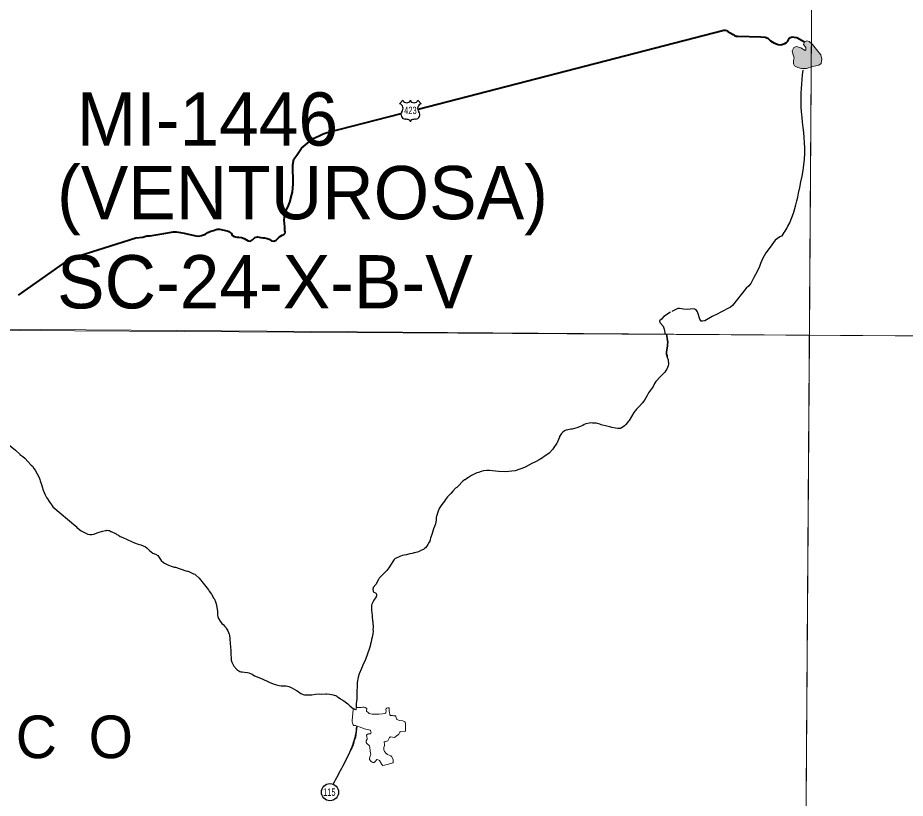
# Model space of a CAD drawing. Extents: x 553962 to 842807, y 8883888 to 9032388.
# Drawn here: x 611208 to 619535, y 8916524 to 8923850 of the extents above; entities that cross this region are included whole.
import ezdxf
from ezdxf.enums import TextEntityAlignment as Align

# ---------------------------------------------------------------- set-up
doc = ezdxf.new("R2010")
doc.units = 0
doc.header["$LTSCALE"] = 200
doc.layers.add('6', color=7, linetype='Continuous', lineweight=13)

msp = doc.modelspace()

# ---------------------------------------------------------------- hatches: boundary and pattern name
at = {"layer": '6'}
msp.add_hatch(color=256, dxfattribs=at).paths.add_polyline_path([(618590.4, 8923622.6), (618579.9, 8923599.2), (618603.3, 8923569.1), (618601.9, 8923550), (618595.2, 8923541.4), (618555.1, 8923567.6), (618516.4, 8923579.6), (618490.1, 8923569.1), (618473.9, 8923540.4), (618479.6, 8923509.8), (618492, 8923472.6), (618488.2, 8923448.2), (618485.8, 8923418.6), (618496.8, 8923398.6), (618526.4, 8923383.3), (618561.3, 8923372.8), (618610, 8923374.2), (618666.8, 8923390.9), (618723.7, 8923405.7), (618745.6, 8923421), (618754.2, 8923461.6), (618742.3, 8923501.7), (618701.7, 8923551.9), (618664, 8923597.7), (618633.9, 8923625.4), (618610.5, 8923632.6)])

# ---------------------------------------------------------------- linework, layer by layer
at = {"layer": '6', "lineweight": 25}
for p, q in [((614790.2, 8923043.1), (614822.1, 8923075.1)), ((614962, 8923075.1), (614994, 8923043.1))]:
    msp.add_line(p, q, dxfattribs=at)
at = {"layer": '6'}
for points in [[(607657.7, 8924743.3), (618663, 8924716.1), (618636, 8920869.6), (607600.8, 8920952.4)], [(618590.4, 8923622.6), (618579.9, 8923599.2), (618603.3, 8923569.1), (618601.9, 8923550), (618595.2, 8923541.4), (618555.1, 8923567.6), (618516.4, 8923579.6), (618490.1, 8923569.1), (618473.9, 8923540.4), (618479.6, 8923509.8), (618492, 8923472.6), (618488.2, 8923448.2), (618485.8, 8923418.6), (618496.8, 8923398.6), (618526.4, 8923383.3), (618561.3, 8923372.8), (618610, 8923374.2), (618666.8, 8923390.9), (618723.7, 8923405.7), (618745.6, 8923421), (618754.2, 8923461.6), (618742.3, 8923501.7), (618701.7, 8923551.9), (618664, 8923597.7), (618633.9, 8923625.4), (618610.5, 8923632.6)], [(618636, 8920869.6), (626625.7, 8920820.5), (626625.7, 8909822.1), (618558.7, 8909851.2)]]:
    msp.add_lwpolyline(points, close=True, dxfattribs=at)
for points in [[(618663, 8924716.1), (618558.3, 8909803.7), (618456.5, 8896026.7)], [(574684.9, 8921064.7), (596639.8, 8920989.8), (607636.3, 8920937.2), (626625.7, 8920820.5)], [(614483.2, 8917364.6), (614467.6, 8917375.6), (614463.6, 8917376.8), (614453.8, 8917377.7), (614444.2, 8917377.6), (614431.3, 8917375.7), (614385.4, 8917375.3), (614384, 8917372.7), (614382.5, 8917355.8), (614381.6, 8917353.6), (614380.6, 8917353), (614371.5, 8917357.8), (614364.5, 8917363.7), (614359.8, 8917365.4), (614357.8, 8917364.7), (614356.5, 8917361.6), (614356.1, 8917349.2), (614353.3, 8917329.6)], [(614353.3, 8917329.6), (614352.2, 8917322.5), (614345.4, 8917254.8), (614346.6, 8917239.4), (614349.3, 8917228.1), (614353.7, 8917214.1), (614355.6, 8917211.7), (614362.8, 8917207.7), (614378.2, 8917205), (614388.2, 8917198.8), (614393.1, 8917196.6), (614412.6, 8917194.1), (614462.2, 8917176.4), (614503.3, 8917166.5), (614515, 8917162.3), (614517.5, 8917160.8), (614518.9, 8917158.9), (614522.1, 8917148.6), (614522.7, 8917136.3), (614521.3, 8917132.7), (614518.9, 8917130.3), (614516.8, 8917129.5), (614495.6, 8917127.6), (614483, 8917118.2), (614480.4, 8917115.3), (614480.3, 8917112.9), (614487.5, 8917083.9), (614486.7, 8917078.9), (614477.9, 8917062.9), (614477.3, 8917052.7), (614478.1, 8917047.9), (614483, 8917038.8), (614487.4, 8917033.9), (614489.4, 8917030.1), (614498.1, 8917024.2), (614507.4, 8917015.4), (614511.4, 8917004.5), (614515.9, 8916965.9), (614518.6, 8916951.4), (614520.9, 8916933.1), (614519.2, 8916926.9), (614509.1, 8916901.4), (614507.7, 8916890.2), (614509.2, 8916886.2), (614519.8, 8916873.1), (614532.6, 8916862.9), (614541.2, 8916858.4), (614545.4, 8916858), (614550.8, 8916860.4), (614566.3, 8916872.1), (614577.3, 8916887.6), (614579.4, 8916887.7), (614596.1, 8916881.7), (614602.2, 8916877.5), (614623.1, 8916841.3), (614631.5, 8916834), (614635.1, 8916832.2), (614649.8, 8916834.1), (614675, 8916839.8), (614707.6, 8916850.7), (614717.6, 8916851.6), (614728.4, 8916856.1), (614731, 8916858.2), (614731.8, 8916860.8), (614732, 8916869.7), (614729, 8916885), (614724.2, 8916898.8), (614718.7, 8916911.5), (614709.1, 8916922.6), (614678.3, 8916934.4), (614666, 8916942.9), (614660.6, 8916947.7), (614651.9, 8916958.9), (614649.5, 8916963), (614644.2, 8916978.8), (614642.4, 8916992.8), (614642.8, 8916999.8), (614647.8, 8917020.1), (614649, 8917032.2), (614648.6, 8917035.4), (614644.7, 8917046.4), (614644.5, 8917049.5), (614646.4, 8917051.6), (614655.8, 8917055.8), (614670.9, 8917058.1), (614670.9, 8917058.1), (614679.8, 8917064), (614686.2, 8917073.9), (614695.3, 8917094), (614698.4, 8917097.6), (614703.1, 8917098.5), (614706.9, 8917100.2), (614741.6, 8917095.3), (614745.8, 8917095.9), (614752.8, 8917099), (614760.2, 8917105.8), (614781.6, 8917121.4), (614783.9, 8917125), (614792.6, 8917144.4), (614795.2, 8917147.3), (614803.3, 8917150.6)], [(614353.3, 8917329.6), (614352.2, 8917322.5), (614345.4, 8917254.8), (614346.6, 8917239.4), (614349.3, 8917228.1), (614353.7, 8917214.1), (614355.6, 8917211.7), (614362.8, 8917207.7), (614378.2, 8917205), (614388.2, 8917198.8), (614393.1, 8917196.6), (614412.6, 8917194.1), (614462.2, 8917176.4), (614503.3, 8917166.5), (614515, 8917162.3), (614517.5, 8917160.8), (614518.9, 8917158.9), (614522.1, 8917148.6), (614522.7, 8917136.3), (614521.3, 8917132.7), (614518.9, 8917130.3), (614516.8, 8917129.5), (614495.6, 8917127.6), (614483, 8917118.2), (614480.4, 8917115.3), (614480.3, 8917112.9), (614487.5, 8917083.9), (614486.7, 8917078.9), (614477.9, 8917062.9), (614477.3, 8917052.7), (614478.1, 8917047.9), (614483, 8917038.8), (614487.4, 8917033.9), (614489.4, 8917030.1), (614498.1, 8917024.2), (614507.4, 8917015.4), (614511.4, 8917004.5), (614515.9, 8916965.9), (614518.6, 8916951.4), (614520.9, 8916933.1), (614519.2, 8916926.9), (614509.1, 8916901.4), (614507.7, 8916890.2), (614509.2, 8916886.2), (614519.8, 8916873.1), (614532.6, 8916862.9), (614541.2, 8916858.4), (614545.4, 8916858), (614550.8, 8916860.4), (614566.3, 8916872.1), (614577.3, 8916887.6), (614579.4, 8916887.7), (614596.1, 8916881.7), (614602.2, 8916877.5), (614623.1, 8916841.3), (614631.5, 8916834), (614635.1, 8916832.2), (614649.8, 8916834.1), (614675, 8916839.8), (614707.6, 8916850.7), (614717.6, 8916851.6), (614728.4, 8916856.1), (614731, 8916858.2), (614731.8, 8916860.8), (614732, 8916869.7), (614729, 8916885), (614724.2, 8916898.8), (614718.7, 8916911.5), (614709.1, 8916922.6), (614678.3, 8916934.4), (614666, 8916942.9), (614660.6, 8916947.7), (614651.9, 8916958.9), (614649.5, 8916963), (614644.2, 8916978.8), (614642.4, 8916992.8), (614642.8, 8916999.8), (614647.8, 8917020.1), (614649, 8917032.2), (614648.6, 8917035.4), (614644.7, 8917046.4), (614644.5, 8917049.5), (614646.4, 8917051.6), (614655.8, 8917055.8), (614670.9, 8917058.1), (614670.9, 8917058.1), (614679.8, 8917064), (614686.2, 8917073.9), (614695.3, 8917094), (614698.4, 8917097.6), (614703.1, 8917098.5), (614706.9, 8917100.2), (614741.6, 8917095.3), (614745.8, 8917095.9), (614752.8, 8917099), (614760.2, 8917105.8), (614781.6, 8917121.4), (614783.9, 8917125), (614792.6, 8917144.4), (614795.2, 8917147.3), (614803.3, 8917150.6)], [(614754.6, 8917297.1), (614733.7, 8917298.2), (614724.5, 8917300), (614706.9, 8917300.4), (614702, 8917302.9), (614698.8, 8917306.7), (614697.9, 8917309.7), (614696.4, 8917329.6), (614694, 8917343.6), (614693.5, 8917367.8), (614692.8, 8917370.2), (614690.8, 8917372), (614681.8, 8917371.7), (614672.2, 8917370.2), (614669.4, 8917368.8), (614666.2, 8917365.5), (614663.2, 8917356.2), (614663.8, 8917341.7), (614663.2, 8917328.7), (614662.2, 8917325.2), (614660, 8917322.9), (614651.8, 8917318.6), (614629, 8917315.1), (614600.7, 8917313.7), (614533.6, 8917313.3), (614519, 8917315.1), (614506.1, 8917319.2), (614494.5, 8917328), (614481.7, 8917339.9), (614481.1, 8917343.5), (614483.2, 8917364.6)], [(614803.3, 8917150.6), (614839.9, 8917152.8), (614843, 8917153.9), (614845.1, 8917157.9), (614846.9, 8917168.8), (614846.5, 8917221.4), (614842.3, 8917237.2), (614839.1, 8917240.5), (614821.9, 8917248.8), (614788.1, 8917253), (614766.1, 8917266), (614762.5, 8917269.1), (614757.1, 8917276.5), (614755.7, 8917295), (614754.6, 8917297.1), (614754.6, 8917297.1)], [(614803.3, 8917150.6), (614839.9, 8917152.8), (614843, 8917153.9), (614845.1, 8917157.9), (614846.9, 8917168.8), (614846.5, 8917221.4), (614842.3, 8917237.2), (614839.1, 8917240.5), (614821.9, 8917248.8), (614788.1, 8917253), (614766.1, 8917266), (614762.5, 8917269.1), (614757.1, 8917276.5), (614755.7, 8917295), (614754.6, 8917297.1), (614754.6, 8917297.1)]]:
    msp.add_lwpolyline(points, dxfattribs=at)
at = {"layer": '6', "lineweight": 40}
for points in [[(614964.2, 8922992.9), (617832.6, 8923732.6), (617846.7, 8923732.8), (617858.9, 8923730.9), (617871.2, 8923721), (617893.7, 8923707.2), (617921.3, 8923691.5), (617934.6, 8923682.6), (617949.8, 8923677.8), (617965, 8923676), (618178.8, 8923671.4), (618220.3, 8923669), (618246.8, 8923657.3), (618269.5, 8923633.4), (618301.1, 8923613.7), (618341.8, 8923600.2), (618367.2, 8923594.5), (618405.5, 8923607.3), (618420.6, 8923616.6), (618432.5, 8923630.9), (618446.4, 8923654.4), (618458.4, 8923663.7), (618473.5, 8923670), (618492.7, 8923668.3), (618517.1, 8923664.6), (618591.3, 8923622.3)], [(611214.5, 8921246.7), (611690.9, 8921581.7), (611739.2, 8921604.7), (611780.6, 8921615.4), (612315.8, 8921783.7), (612380.5, 8921791.8), (612418.8, 8921801.5), (612446.2, 8921801.9), (612579.5, 8921823.3), (612649.2, 8921836.5), (612665.4, 8921838.8), (612696.8, 8921839.3), (612734.3, 8921834.8), (612769.8, 8921828.3), (612794.3, 8921820.6), (612836.9, 8921811.2), (612878.6, 8921802.8), (612904.9, 8921800.2), (612931.2, 8921805.6), (612968.5, 8921819.4), (612991.5, 8921833.9), (613020.7, 8921847.5), (613043.9, 8921853.9), (613078.2, 8921864.6), (613100.5, 8921863.9), (613172.6, 8921848.9), (613187.9, 8921842.1), (613203.2, 8921832.2), (613213.5, 8921824.3), (613217.6, 8921816.3), (613223.8, 8921806.3), (613239.2, 8921795.4), (613263.6, 8921790.7), (613283.8, 8921790), (613306.2, 8921786.3), (613333.6, 8921777.7), (613370.4, 8921757.1), (613391.7, 8921751.3), (613410.8, 8921764.8), (613432.7, 8921788.4), (613459, 8921792.8), (613487.4, 8921786.2), (613506.7, 8921785.5), (613523.9, 8921782.7), (613547.3, 8921778.1), (613567.7, 8921770.3), (613590.2, 8921755.5), (613610.5, 8921752.8), (613631.6, 8921763.2), (613655.6, 8921783.8), (613674.6, 8921799.3), (613688.6, 8921808.6), (613703.7, 8921814.9), (613713.7, 8921824.2), (613717.6, 8921837.4), (613713.3, 8921852.5), (613712.8, 8921885.8), (613707.8, 8921948.4), (613715.8, 8922026.4), (613743.5, 8922073.3), (613761, 8922118.1), (613780.1, 8922192.2), (613785.2, 8922213.2), (613792, 8922289.4), (613792.2, 8922338.9), (613787.9, 8922425.8), (613790.3, 8922468.3), (613797.6, 8922523), (613826.5, 8922560.8), (613869.1, 8922624.2), (613980.1, 8922716.9), (614036.5, 8922740.1), (614074.7, 8922760.9), (614109.9, 8922772.6), (614804.5, 8922951.7)]]:
    msp.add_lwpolyline(points, dxfattribs=at)
at = {"layer": '6', "lineweight": 25}
for points in [[(618385.8, 8921803.1), (618379.3, 8921802.6), (618357.2, 8921792.1), (618316.2, 8921761.1), (618268.5, 8921697.7), (618226.7, 8921644.5), (618197.2, 8921585.4), (618177.6, 8921543.6), (618164, 8921504), (618129.5, 8921438.8), (618113.7, 8921413.2), (618101.9, 8921385.8), (618086.1, 8921356.2), (618063.2, 8921330.6), (618043.2, 8921312), (617913, 8921148.2), (617895, 8921131.8), (617799.5, 8921081.7), (617778.4, 8921071.3), (617725.1, 8921044.2), (617655.8, 8921005.7), (617632.6, 8921001.2), (617620.5, 8921001), (617607, 8921022.1), (617592.1, 8921070.3), (617586.7, 8921090.5), (617572.3, 8921107.4), (617556, 8921116.3), (617517.5, 8921115.6), (617491.2, 8921112.2), (617455.8, 8921114.7), (617418.2, 8921122.1), (617400, 8921119.8), (617381.9, 8921110.4), (617345.8, 8921092.5)], [(617334.2, 8921086.1), (617270.4, 8921047), (617247.5, 8921019.3), (617230.5, 8921004.9), (617231.8, 8920988.8), (617263.7, 8920954.9), (617272.2, 8920926.8), (617283, 8920878)], [(617303, 8920665.4), (617309.3, 8920639.1), (617311.5, 8920622.3), (617313.5, 8920613.9), (617313.6, 8920598.5), (617309.4, 8920583), (617298.1, 8920552.1), (617290.2, 8920537.8), (617278.2, 8920522.3), (617239.5, 8920482.6), (617196.2, 8920435), (617188.5, 8920425.5), (617182.5, 8920416.2), (617169.7, 8920388.5), (617163.2, 8920380.5), (617127.8, 8920330.6), (617112.8, 8920304.9), (617101.5, 8920282.3), (617087.7, 8920260.7), (617065.5, 8920231.4), (617042.8, 8920204.7), (617013.1, 8920175.2), (617003.5, 8920164.7), (616988.6, 8920143.8), (616945.6, 8920070.1), (616939.6, 8920064.2), (616914.7, 8920032.8), (616900.5, 8920019.1), (616878.8, 8920003.5), (616863.5, 8919995.6), (616858.6, 8919994.5), (616837.8, 8919993.2), (616816.9, 8919996.3), (616783.4, 8920002.8), (616773, 8920006.6), (616763.5, 8920011.1), (616735.6, 8920015.5), (616683.6, 8920028.8), (616669.3, 8920035.2), (616647.7, 8920042.1), (616635, 8920043.9), (616602.2, 8920045.9), (616583.8, 8920046.3), (616574.1, 8920045.7), (616539, 8920038.2), (616523, 8920032.3), (616509.2, 8920023.2), (616495.5, 8920017.5)], [(616495.5, 8920017.5), (616453.3, 8920000), (616409.4, 8919988.9), (616397.5, 8919986.6), (616384.8, 8919985.4), (616353, 8919979.2), (616343.8, 8919975.8), (616333.6, 8919969.7), (616322.5, 8919960.4), (616311.1, 8919948.7), (616302.5, 8919938.1), (616291.5, 8919919.8), (616291, 8919912.9), (616282.8, 8919891.9), (616271.9, 8919869.4), (616271.1, 8919865.5), (616268.5, 8919861.9), (616266.1, 8919856.8), (616238.5, 8919814.9), (616227.3, 8919799.4), (616193, 8919764.1), (616173.5, 8919748.5), (616148.1, 8919730.4), (616131, 8919720.4), (616100.8, 8919700.3), (616073.8, 8919685.1), (616060.5, 8919679.7), (616039.2, 8919669)], [(610989.7, 8919925.2), (611098.4, 8919862.7), (611123, 8919843.5), (611135.6, 8919830.6), (611185.4, 8919791.8), (611226, 8919753.4), (611227.9, 8919750.7), (611254.6, 8919731.6), (611274, 8919715.5), (611334.2, 8919651.6), (611344.9, 8919639.3), (611360, 8919618.6), (611370.7, 8919602.3), (611407.8, 8919535.5), (611413.8, 8919514.2), (611418, 8919503.3), (611429.4, 8919467.6), (611437.3, 8919447.9), (611446.9, 8919416.8), (611465.8, 8919371.6)], [(616039.2, 8919669), (615963.3, 8919626.9), (615874.3, 8919597.3), (615786, 8919586), (615718.6, 8919590.7), (615634.3, 8919599.2), (615608.5, 8919599.2), (615576.6, 8919596), (615554.8, 8919590.4), (615530.2, 8919581.5), (615515.4, 8919577.2), (615465.2, 8919552.7), (615436.7, 8919533.6), (615420.6, 8919524.9), (615405.8, 8919513.6), (615400, 8919511.3), (615384.8, 8919499.5), (615340.1, 8919452.8), (615328, 8919441.6), (615316.8, 8919433.2), (615291.1, 8919406.3), (615270.9, 8919383.5), (615241.8, 8919353.8), (615220.6, 8919327.1), (615210.8, 8919311.4), (615187.3, 8919281.6), (615162.8, 8919242), (615149.2, 8919208.9), (615137.5, 8919168), (615134.8, 8919161.3), (615133.6, 8919146.7), (615134.7, 8919133.5), (615126.3, 8919098.2), (615118.1, 8919074.2), (615109.5, 8919052.6), (615097.1, 8919008.6), (615080.7, 8918964.7), (615078, 8918952), (615073.3, 8918936.3), (615067.9, 8918928.8), (615056.1, 8918905.9)], [(611465.8, 8919371.6), (611476.9, 8919345.1), (611479.5, 8919342.7), (611508.7, 8919298.4), (611528.6, 8919273.8), (611536.4, 8919259)], [(611536.4, 8919259), (611753.5, 8919076.8), (611755.2, 8919073), (611761.1, 8919065.5), (611773.8, 8919054.2), (611802.2, 8919035.3), (611833, 8919017.3), (611858.2, 8919004.8), (611866.1, 8919002.4), (611884.7, 8919000), (611901.9, 8918999.7), (611921, 8919002.9), (611932.1, 8919006.5), (611951.6, 8919014.3), (611971.8, 8919020.1), (611994.5, 8919028.2), (612003.8, 8919030.8), (612029.9, 8919036)], [(612029.9, 8919036), (612040.2, 8919038.1), (612047.4, 8919038.5), (612058.4, 8919036.9)], [(612058.4, 8919036.9), (612068.4, 8919035.4), (612079.1, 8919029), (612083.1, 8919027)], [(612083.1, 8919027), (612129.9, 8919004.2), (612137, 8918999.2), (612151.9, 8918992.2), (612169.6, 8918981.6), (612192.6, 8918970.1), (612274.7, 8918934.8), (612302.5, 8918921.1), (612336.9, 8918907.4), (612362.6, 8918900.8), (612405.6, 8918882.2), (612421.5, 8918871.9), (612438.8, 8918856.4), (612446.9, 8918846), (612459.3, 8918835.4), (612476.1, 8918824.3), (612499.9, 8918813.2), (612520.9, 8918801.1), (612545.9, 8918764.4), (612552.3, 8918756.7), (612574.4, 8918737.1), (612585.4, 8918729.8), (612621.2, 8918712.9), (612657.1, 8918698.9), (612675.5, 8918694.1), (612687.4, 8918691.8), (612785.1, 8918658.3), (612798.6, 8918656.1), (612805.9, 8918654), (612857.6, 8918631.4), (612868.1, 8918625.6), (612877.8, 8918618.5), (612906.6, 8918592), (612925, 8918571.6), (612936, 8918557.8)], [(615056.1, 8918905.9), (615045.1, 8918890.3), (615043.1, 8918886.4), (615040.6, 8918884.2), (615033.4, 8918874.7), (615025.2, 8918866.7), (615016.3, 8918860), (614996.2, 8918850.8), (614976, 8918839.6), (614959.7, 8918832.5), (614928.1, 8918826.1), (614907.5, 8918820.6), (614886.8, 8918817.4), (614854.4, 8918809.5), (614834.5, 8918806.1), (614813.7, 8918801.4), (614759.1, 8918777.8)], [(614759.1, 8918777.8), (614749.1, 8918773.5), (614739.6, 8918764.2), (614725.9, 8918746.1), (614712.8, 8918722.4), (614690.3, 8918685.3), (614670.7, 8918662.7), (614657.6, 8918649.8), (614630.2, 8918619.6), (614617.7, 8918607.8), (614599.4, 8918588.3), (614592.2, 8918578.2), (614566.7, 8918530.9), (614544.1, 8918501.6), (614541.6, 8918495.7), (614540.2, 8918484.7), (614541.4, 8918466.5), (614543.3, 8918464.1), (614550.3, 8918458.5), (614564, 8918453.3), (614567, 8918450.8), (614571.2, 8918444.2), (614573.7, 8918435.3), (614575.3, 8918425), (614571.8, 8918413.4), (614549.4, 8918381.8), (614539.5, 8918365.2), (614530.1, 8918343.9), (614527.7, 8918332.9), (614527.2, 8918311.5), (614528.1, 8918290.9), (614531, 8918261.4), (614534.3, 8918240.8), (614534.5, 8918229.7), (614537.8, 8918190), (614539.5, 8918178.1), (614542.1, 8918126.6), (614541, 8918106.7), (614541.7, 8918093.4), (614539.3, 8918065.4), (614533.7, 8918034.5), (614528.6, 8918013.8), (614524.9, 8917992.4), (614519, 8917971.8), (614514.6, 8917951.2), (614508.3, 8917932), (614488.8, 8917879.7), (614470.7, 8917825.6), (614446.7, 8917773.9), (614446.7, 8917773.9), (614434.9, 8917740.8), (614412.3, 8917691.4), (614401.7, 8917659.5), (614394, 8917611.3), (614393.1, 8917598.4)], [(614759.1, 8918777.8), (614749.1, 8918773.5), (614739.6, 8918764.2), (614725.9, 8918746.1), (614712.8, 8918722.4), (614690.3, 8918685.3), (614670.7, 8918662.7), (614657.6, 8918649.8), (614630.2, 8918619.6), (614617.7, 8918607.8), (614599.4, 8918588.3), (614592.2, 8918578.2), (614566.7, 8918530.9), (614544.1, 8918501.6), (614541.6, 8918495.7), (614540.2, 8918484.7), (614541.4, 8918466.5), (614543.3, 8918464.1), (614550.3, 8918458.5), (614564, 8918453.3), (614567, 8918450.8), (614571.2, 8918444.2), (614573.7, 8918435.3), (614575.3, 8918425), (614571.8, 8918413.4), (614549.4, 8918381.8), (614539.5, 8918365.2), (614530.1, 8918343.9), (614527.7, 8918332.9), (614527.2, 8918311.5), (614528.1, 8918290.9), (614531, 8918261.4), (614534.3, 8918240.8), (614534.5, 8918229.7), (614537.8, 8918190), (614539.5, 8918178.1), (614542.1, 8918126.6), (614541, 8918106.7), (614541.7, 8918093.4), (614539.3, 8918065.4), (614533.7, 8918034.5), (614528.6, 8918013.8), (614524.9, 8917992.4), (614519, 8917971.8), (614514.6, 8917951.2), (614508.3, 8917932), (614488.8, 8917879.7), (614470.7, 8917825.6), (614446.7, 8917773.9), (614446.7, 8917773.9), (614434.9, 8917740.8), (614412.3, 8917691.4), (614401.7, 8917659.5), (614394, 8917611.3), (614393.1, 8917598.4)], [(612936, 8918557.8), (612997.1, 8918481.3), (613005, 8918467.7), (613025.2, 8918438.3), (613047.6, 8918398.7), (613052.8, 8918391), (613064.5, 8918366.6), (613070.3, 8918348.4), (613074, 8918332.2), (613082.4, 8918279.6), (613082, 8918256.2), (613082.6, 8918242.6), (613082.6, 8918242.6), (613085.9, 8918229.9), (613092.8, 8918212.1), (613108.1, 8918184.7), (613124.2, 8918164.5), (613133.9, 8918154.5), (613150.9, 8918135)], [(613150.9, 8918135), (613159.7, 8918124.9), (613162.5, 8918119.3), (613168.8, 8918110.8), (613178.8, 8918093.6), (613191.7, 8918064.1), (613195.4, 8918050.9), (613199.4, 8918022.9), (613201.6, 8917972), (613205.7, 8917947.5), (613206.9, 8917904.5), (613206.3, 8917894.3), (613211.1, 8917820.5), (613217.9, 8917799.9), (613227.3, 8917781), (613236.9, 8917763.9), (613262.2, 8917731.7), (613265.1, 8917729.8)], [(613265.1, 8917729.8), (613282.1, 8917718.9), (613293.1, 8917714.2), (613301.3, 8917711.7), (613313.8, 8917709.3), (613335.9, 8917707.7), (613362.5, 8917703.3), (613375, 8917699.4), (613406.2, 8917686.8), (613430.6, 8917674), (613454.4, 8917663), (613508.8, 8917641.6), (613554.7, 8917619.3), (613574.2, 8917611.6)], [(613574.2, 8917611.6), (613613.8, 8917596), (613636.9, 8917588), (613660.8, 8917581.6), (613679.3, 8917578), (613727.2, 8917578), (613739.2, 8917575.8), (613750.4, 8917572.4), (613774.2, 8917562.3), (613796.5, 8917551.9), (613828.6, 8917532.1), (613862.7, 8917507.3), (613887.1, 8917497), (613898.3, 8917495.2), (613919.8, 8917493.1), (613942.2, 8917493.4), (613967.8, 8917495.2), (614003.2, 8917499.8), (614037.7, 8917502.2), (614054.5, 8917501.7), (614098.7, 8917504.8), (614109.1, 8917504.6), (614135.4, 8917502.1), (614168.4, 8917492.9), (614197.5, 8917483.7), (614202.5, 8917481.3), (614216.3, 8917470), (614233.1, 8917460.2), (614240.3, 8917454.3), (614268.6, 8917436.6), (614304.5, 8917408.4), (614322.8, 8917391.2), (614356.9, 8917364.2)], [(614393.1, 8917598.4), (614392.3, 8917587.3), (614391.7, 8917555.6), (614390.4, 8917543.2), (614389.2, 8917509), (614389.5, 8917479.2), (614388.2, 8917460.3), (614385, 8917431.9), (614384.8, 8917413.7), (614383.7, 8917403.3), (614384.4, 8917375.7)], [(614393.1, 8917598.4), (614392.3, 8917587.3), (614391.7, 8917555.6), (614390.4, 8917543.2), (614389.2, 8917509), (614389.5, 8917479.2), (614388.2, 8917460.3), (614385, 8917431.9), (614384.8, 8917413.7), (614383.7, 8917403.3), (614384.4, 8917375.7)], [(614388.5, 8917198.5), (614377.2, 8917097.2), (614367.9, 8917071.3)], [(614365.7, 8917065), (614357.7, 8917036.4), (614353.7, 8917024.7), (614333.6, 8916975)]]:
    msp.add_lwpolyline(points, dxfattribs=at)
at = {"layer": '6', "lineweight": 35}
msp.add_lwpolyline([(617294.2, 8920878.4), (617302.4, 8920840.9), (617306.5, 8920803.1), (617306.1, 8920783.9), (617304, 8920766.2), (617295.2, 8920713.2), (617295.4, 8920693.6), (617300.5, 8920675.8), (617303, 8920665.4)], dxfattribs=at)
at = {"layer": '6', "lineweight": 25}
msp.add_circle((614137.6, 8916580.5), 80.3, dxfattribs=at)
for centre, radius, start, end in [((614777.7, 8922998.7), 46.1, 317.5721, 74.36886), ((614857.1, 8923088.5), 37.4, 200.95927, 339.04073), ((614927, 8923088.5), 37.4, 200.95927, 339.04073), ((615006.4, 8922998.7), 46.1, 105.62774, 222.4279), ((614848.4, 8922941.7), 44.9, 144.73733, 264.65778), ((614935.7, 8922941.7), 44.9, 275.34222, 35.26267), ((614844, 8922779), 118, 72.89371, 89.90057), ((614873.2, 8922873.7), 18.9, 357.69345, 72.92955), ((614910.9, 8922873.7), 18.9, 107.07045, 182.30655), ((614940.1, 8922779), 118, 90.09943, 107.10629)]:
    msp.add_arc(centre, radius, start, end, dxfattribs=at)
for points in [[(618379.3, 8921802.6), (618451, 8921925.6), (618534.6, 8922201.8), (618593.2, 8922628.5), (618559.7, 8923013.4), (618576.4, 8923356.4)], [(614167.1, 8916655.2), (614259.3, 8916826), (614342.6, 8917000.8), (614380.2, 8917124), (614389.7, 8917195.3)]]:
    msp.add_spline(points, degree=3, dxfattribs=at)

# ---------------------------------------------------------------- texts
at = {"layer": '6'}
for s, height, p in [('MI-1446', 500, (611760.8, 8922649.4)), ('(VENTUROSA)', 500, (611576.4, 8921958.6)), ('SC-24-X-B-V', 500, (611576.4, 8921121.5)), ('P  E  R  N  A  M  B  U  C  O', 400, (605780.3, 8916899.9))]:
    msp.add_text(s, height=height, dxfattribs=at).set_placement(p)
at = {"layer": '6', "width": 0.75}
for s, p in [('423', (614892.5, 8922945.5)), ('115', (614131.3, 8916545.8))]:
    msp.add_text(s, height=70, dxfattribs=at).set_placement(p, align=Align.CENTER)

doc.saveas('drawing.dxf')
